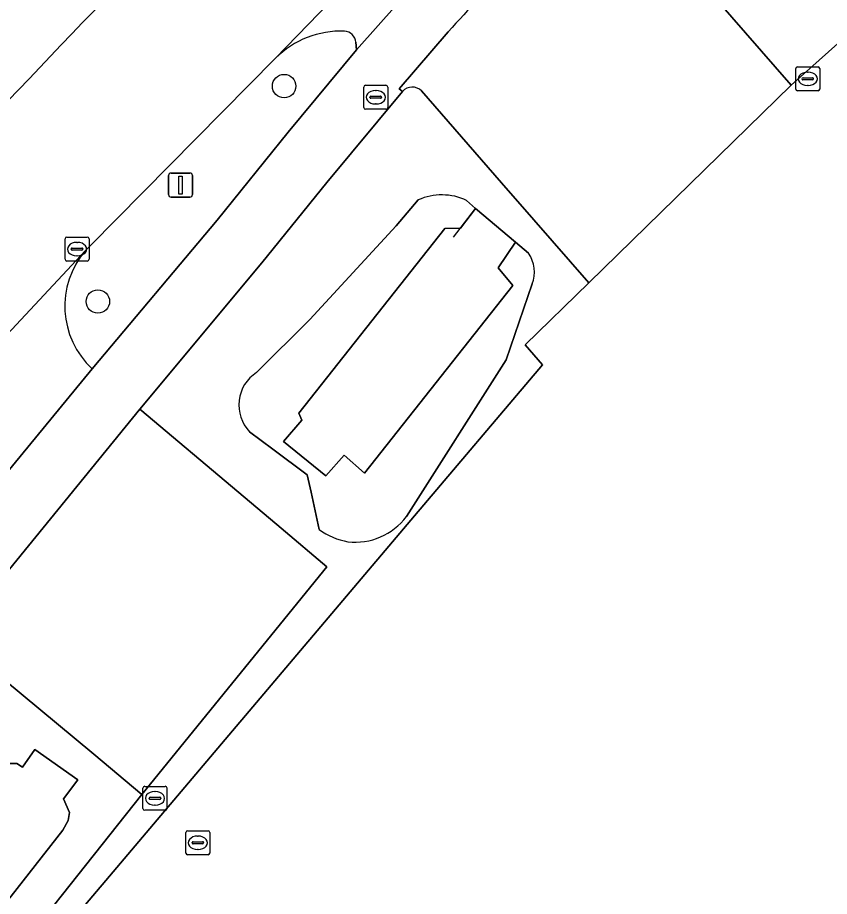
# Model space of a CAD drawing. Extents: x 156141 to 158132, y 385651 to 388333.
# Drawn here: x 156459.32 to 156493.16, y 386789.81 to 386826.46 of the extents above; entities that cross this region are included whole.
import ezdxf

# ---------------------------------------------------------------- set-up
doc = ezdxf.new("R2010")
doc.units = 0
for name, color, linetype in [('IMGEO_Berm_groen', 7, 'Continuous'), ('IMGEO_Boom', 7, 'Continuous'), ('IMGEO_Erf', 7, 'Continuous'), ('IMGEO_Fietspad_gesloten', 7, 'Continuous'), ('IMGEO_Groenvoorziening', 7, 'Continuous'), ('IMGEO_Hek', 7, 'Continuous'), ('IMGEO_Kolk', 7, 'Continuous'), ('IMGEO_Lichtmast', 7, 'Continuous'), ('IMGEO_Loofbos', 7, 'Continuous'), ('IMGEO_Muur', 7, 'Continuous'), ('IMGEO_Oever', 7, 'Continuous'), ('IMGEO_Rijbaan_lokaal_gesloten', 7, 'Continuous'), ('IMGEO_Rijbaan_lokaal_open', 7, 'Continuous'), ('IMGEO_Rioolput', 7, 'Continuous'), ('IMGEO_Waterloop', 7, 'Continuous')]:
    doc.layers.add(name, color=color, linetype=linetype)

msp = doc.modelspace()

# ---------------------------------------------------------------- linework, layer by layer
at = {"layer": 'IMGEO_Berm_groen'}
for points in [[(156473.453, 386825.124), (156473.42, 386825.436)], [(156462.43, 386811.812), (156467.635, 386818.01), (156470.602, 386821.679), (156473.453, 386825.124)], [(156470.076, 386824.776), (156462.338, 386816.952), (156462.242, 386816.85), (156462.151, 386816.752)]]:
    msp.add_lwpolyline(points, dxfattribs=at)
for centre, radius, start, end in [((157069.291, 386214.847), 865.567, 132.95264, 135.361886), ((156881.446, 386423.628), 581.395, 134.512068, 136.552486), ((156472.803, 386822.028), 3.872, 87.9153, 134.7823), ((156472.923, 386825.399), 0.498, 4.2043, 87.6299), ((156888.482, 386407.172), 597.863, 135.871216, 137.714527), ((156464.846, 386814.426), 3.56, 139.2112, 227.2538)]:
    msp.add_arc(centre, radius, start, end, dxfattribs=at)
at = {"layer": 'IMGEO_Boom'}
for centre in [(156470.429, 386823.606), (156462.663, 386814.624)]:
    msp.add_circle(centre, 0.489, dxfattribs=at)
at = {"layer": 'IMGEO_Erf'}
msp.add_lwpolyline([(156500, 386831.198), (156491.571, 386823.646), (156483.135, 386815.4), (156480.476, 386812.823), (156481.195, 386811.984), (156475.715, 386805.498), (156458.53, 386785.226), (156416.672, 386732.53), (156478.507, 386695.242), (156485.278, 386691.159), (156502.213, 386680.947), (156502.302, 386681.122), (156504.13, 386680.019), (156508.422, 386677.43), (156596.799, 386624.114)], dxfattribs=at)
at = {"layer": 'IMGEO_Fietspad_gesloten'}
for points in [[(156475.932, 386827.932), (156473.453, 386825.124), (156470.602, 386821.679), (156467.635, 386818.01), (156462.43, 386811.812), (156454.622, 386802.315), (156430.32, 386772.58), (156429.362, 386771.408), (156422.682, 386763.234), (156411.829, 386750), (156406.936, 386744.054), (156403.709, 386740.043), (156403.516, 386739.803), (156400.371, 386735.978), (156396.753, 386731.194)], [(156449.641, 386792.109), (156456.645, 386800.618), (156464.414, 386810.132), (156469.501, 386816.236), (156472.211, 386819.58), (156475.369, 386823.383), (156475.23, 386823.495), (156477.271, 386825.871)]]:
    msp.add_lwpolyline(points, dxfattribs=at)
for centre, radius, start, end in [((157123.713, 386159.175), 945.974, 132.985141, 135.281185), ((157069.291, 386214.847), 865.567, 132.95264, 135.361886), ((156539.223, 386770.338), 83.198, 132.84474, 138.12742)]:
    msp.add_arc(centre, radius, start, end, dxfattribs=at)
at = {"layer": 'IMGEO_Groenvoorziening'}
for points in [[(156484.3, 386831.993), (156487.086, 386828.795), (156488.423, 386827.259), (156491.571, 386823.646), (156500, 386831.198), (156500.596, 386831.732), (156507.066, 386837.556), (156510.785, 386840.87), (156506.198, 386846.177)], [(156414.663, 386734.058), (156416.672, 386732.53), (156458.53, 386785.226), (156475.715, 386805.498), (156481.195, 386811.984), (156480.476, 386812.823), (156483.135, 386815.4), (156480.843, 386818.032), (156479.498, 386819.575), (156476.162, 386823.405)], [(156475.369, 386823.383), (156472.211, 386819.58), (156469.501, 386816.236), (156464.414, 386810.132), (156468.537, 386806.653), (156470.301, 386805.164), (156472.211, 386803.552), (156464.5, 386794.069), (156429.538, 386750), (156419.667, 386737.539), (156417.394, 386734.978)], [(156469.277, 386811.664), (156471.504, 386813.87), (156475.095, 386817.784), (156476.018, 386818.861)], [(156478.036, 386818.841), (156478.413, 386818.5), (156480.078, 386817.101), (156480.624, 386816.635)], [(156480.775, 386815.355), (156479.683, 386812.185), (156475.527, 386805.653)], [(156471.891, 386805.115), (156471.551, 386806.671), (156471.393, 386807.395), (156469.965, 386808.459), (156468.985, 386809.19)]]:
    msp.add_lwpolyline(points, dxfattribs=at)
for centre, radius, start, end in [((156475.776, 386823.017), 0.548, 45.176, 138.0023), ((156477.005, 386816.636), 2.434, 64.9405, 113.9238), ((156479.451, 386815.848), 1.413, 339.5887, 33.8674), ((156470.16, 386810.306), 1.62, 123.0312, 223.5062), ((156473.396, 386807.249), 2.662, 263.3233, 323.1646), ((156473.596, 386807.455), 2.895, 233.9306, 259.8805)]:
    msp.add_arc(centre, radius, start, end, dxfattribs=at)
at = {"layer": 'IMGEO_Hek'}
for points in [[(156481.195, 386811.984), (156475.715, 386805.498)], [(156475.715, 386805.498), (156458.53, 386785.226), (156416.672, 386732.53)]]:
    msp.add_lwpolyline(points, dxfattribs=at)
at = {"layer": 'IMGEO_Kolk'}
for p, q in [((156491.761, 386823.484), (156491.761, 386824.336)), ((156491.836, 386824.41), (156492.688, 386824.41)), ((156492.249, 386824.19), (156492.274, 386824.19)), ((156492.762, 386824.336), (156492.762, 386823.484)), ((156492.02, 386823.904), (156492.02, 386823.916)), ((156492.458, 386823.867), (156492.06, 386823.867)), ((156492.063, 386823.953), (156492.461, 386823.953)), ((156492.504, 386823.916), (156492.504, 386823.904)), ((156492.688, 386823.41), (156491.836, 386823.41)), ((156492.272, 386823.63), (156492.247, 386823.63)), ((156461.295, 386816.383), (156461.295, 386817.235)), ((156461.37, 386817.309), (156462.222, 386817.309)), ((156462.296, 386817.235), (156462.296, 386816.383)), ((156461.554, 386816.803), (156461.554, 386816.815)), ((156461.597, 386816.852), (156461.995, 386816.852)), ((156461.783, 386817.089), (156461.808, 386817.089)), ((156462.038, 386816.815), (156462.038, 386816.803)), ((156461.992, 386816.766), (156461.594, 386816.766)), ((156461.806, 386816.529), (156461.781, 386816.529)), ((156462.222, 386816.309), (156461.37, 386816.309)), ((156464.545, 386793.478), (156464.545, 386794.33)), ((156464.62, 386794.404), (156465.472, 386794.404)), ((156465.033, 386794.184), (156465.058, 386794.184)), ((156465.546, 386794.33), (156465.546, 386793.478)), ((156464.804, 386793.898), (156464.804, 386793.91)), ((156465.242, 386793.861), (156464.844, 386793.861)), ((156464.847, 386793.947), (156465.245, 386793.947)), ((156465.288, 386793.91), (156465.288, 386793.898)), ((156465.472, 386793.404), (156464.62, 386793.404)), ((156465.056, 386793.624), (156465.031, 386793.624))]:
    msp.add_line(p, q, dxfattribs=at)
for points in [[(156491.761, 386823.484), (156491.761, 386824.336)], [(156491.836, 386824.41), (156492.688, 386824.41)], [(156492.762, 386824.336), (156492.762, 386823.484)], [(156492.688, 386823.41), (156491.836, 386823.41)], [(156461.295, 386816.383), (156461.295, 386817.235)], [(156461.37, 386817.309), (156462.222, 386817.309)], [(156462.296, 386817.235), (156462.296, 386816.383)], [(156462.222, 386816.309), (156461.37, 386816.309)], [(156464.545, 386793.478), (156464.545, 386794.33)], [(156464.62, 386794.404), (156465.472, 386794.404)], [(156465.546, 386794.33), (156465.546, 386793.478)], [(156465.472, 386793.404), (156464.62, 386793.404)]]:
    msp.add_lwpolyline(points, dxfattribs=at)
for centre, radius, start, end in [((156491.838, 386824.334), 0.0765, 91.552, 178.448), ((156491.838, 386824.334), 0.0765, 91.552, 178.448), ((156492.686, 386824.334), 0.0765, 1.552, 88.448), ((156492.686, 386824.334), 0.0765, 1.552, 88.448), ((156492.06, 386823.913), 0.0403, 85.8775, 175.7526), ((156492.057, 386823.903), 0.0366, 178.938, 274.7102), ((156492.461, 386823.91), 0.043, 264.8664, 352.4533), ((156492.465, 386823.915), 0.0386, 1.7309, 96.639), ((156491.838, 386823.486), 0.0765, 181.552, 268.448), ((156491.838, 386823.486), 0.0765, 181.552, 268.448), ((156492.686, 386823.486), 0.0765, 271.552, 358.448), ((156492.686, 386823.486), 0.0765, 271.552, 358.448), ((156461.372, 386817.233), 0.0765, 91.552, 178.448), ((156461.372, 386817.233), 0.0765, 91.552, 178.448), ((156462.22, 386817.233), 0.0765, 1.552, 88.448), ((156462.22, 386817.233), 0.0765, 1.552, 88.448), ((156461.594, 386816.812), 0.0403, 85.8775, 175.7526), ((156461.591, 386816.802), 0.0366, 178.938, 274.7102), ((156461.995, 386816.809), 0.043, 264.8664, 352.4533), ((156461.999, 386816.814), 0.0386, 1.7309, 96.639), ((156461.372, 386816.385), 0.0765, 181.552, 268.448), ((156461.372, 386816.385), 0.0765, 181.552, 268.448), ((156462.22, 386816.385), 0.0765, 271.552, 358.448), ((156462.22, 386816.385), 0.0765, 271.552, 358.448), ((156464.622, 386794.328), 0.0765, 91.552, 178.448), ((156464.622, 386794.328), 0.0765, 91.552, 178.448), ((156465.47, 386794.328), 0.0765, 1.552, 88.448), ((156465.47, 386794.328), 0.0765, 1.552, 88.448), ((156464.844, 386793.907), 0.0403, 85.8775, 175.7526), ((156464.841, 386793.897), 0.0366, 178.938, 274.7102), ((156465.245, 386793.904), 0.043, 264.8664, 352.4533), ((156465.249, 386793.909), 0.0386, 1.7309, 96.639), ((156464.622, 386793.48), 0.0765, 181.552, 268.448), ((156464.622, 386793.48), 0.0765, 181.552, 268.448), ((156465.47, 386793.48), 0.0765, 271.552, 358.448), ((156465.47, 386793.48), 0.0765, 271.552, 358.448)]:
    msp.add_arc(centre, radius, start, end, dxfattribs=at)
for centre, major_axis, ratio, start_param, end_param in [((156492.248, 386823.91), (-0.387, 0.002), 0.722429, 4.712389, 7.853982), ((156492.273, 386823.91), (-0.39, 0.002), 0.717154, 1.570796, 4.712389), ((156461.782, 386816.809), (-0.387, 0.002), 0.722429, 4.712389, 7.853982), ((156461.807, 386816.809), (-0.39, 0.002), 0.717154, 1.570796, 4.712389), ((156465.032, 386793.904), (-0.387, 0.002), 0.722429, 4.712389, 7.853982), ((156465.057, 386793.904), (-0.39, 0.002), 0.717154, 1.570796, 4.712389)]:
    msp.add_ellipse(centre, major_axis=major_axis, ratio=ratio, start_param=start_param, end_param=end_param, dxfattribs=at)
at = {"layer": 'IMGEO_Lichtmast'}
for p, q in [((156465.614, 386819.08), (156465.614, 386819.88)), ((156465.614, 386819.88), (156465.614, 386819.08)), ((156465.714, 386819.98), (156466.504, 386819.98)), ((156466.504, 386819.98), (156465.714, 386819.98)), ((156466.604, 386819.88), (156466.604, 386819.08)), ((156466.604, 386819.08), (156466.604, 386819.88)), ((156466.504, 386818.98), (156465.714, 386818.98)), ((156465.714, 386818.98), (156466.504, 386818.98))]:
    msp.add_line(p, q, dxfattribs=at)
msp.add_lwpolyline([(156466.034, 386819.855), (156466.184, 386819.855), (156466.184, 386819.105), (156466.034, 386819.105), (156466.034, 386819.855)], dxfattribs=at)
for centre, start, end in [((156465.714, 386819.88), 90, 180), ((156465.714, 386819.88), 90, 180), ((156466.504, 386819.88), 0, 90), ((156466.504, 386819.88), 360, 90), ((156465.714, 386819.08), 180, 270), ((156465.714, 386819.08), 180, 270), ((156466.504, 386819.08), 270, 0), ((156466.504, 386819.08), 270, 0)]:
    msp.add_arc(centre, 0.1, start, end, dxfattribs=at)
at = {"layer": 'IMGEO_Loofbos'}
msp.add_arc((157123.713, 386159.175), 945.974, 132.985141, 135.281185, dxfattribs=at)
at = {"layer": 'IMGEO_Muur'}
for points in [[(156477.488, 386817.3), (156478.413, 386818.5), (156480.078, 386817.101), (156479.356, 386816.029)], [(156472.928, 386808.21), (156472.172, 386807.36), (156470.403, 386808.789), (156471.172, 386809.674)], [(156461.232, 386793.881), (156461.828, 386794.677), (156460.036, 386795.947), (156459.523, 386795.206)]]:
    msp.add_lwpolyline(points, dxfattribs=at)
at = {"layer": 'IMGEO_Oever'}
for points in [[(156476.018, 386818.861), (156475.095, 386817.784), (156471.504, 386813.87), (156469.277, 386811.664)], [(156470.403, 386808.789), (156471.172, 386809.674), (156471.043, 386809.972), (156477.123, 386817.664), (156477.779, 386817.677), (156478.413, 386818.5), (156478.036, 386818.841)], [(156480.624, 386816.635), (156480.078, 386817.101), (156479.356, 386816.029), (156479.971, 386815.289), (156473.776, 386807.459), (156472.928, 386808.21), (156472.172, 386807.36), (156470.403, 386808.789)], [(156475.527, 386805.653), (156479.683, 386812.185), (156480.775, 386815.355)], [(156468.985, 386809.19), (156469.965, 386808.459), (156471.393, 386807.395), (156471.551, 386806.671), (156471.891, 386805.115)], [(156464.5, 386794.069), (156462.491, 386795.741), (156460.934, 386797.037), (156458.809, 386798.806), (156418.817, 386750), (156413.097, 386742.97), (156410.971, 386740.449)], [(156413.565, 386739.83), (156455.821, 386792.249), (156457.955, 386794.724), (156458.401, 386795.051), (156458.937, 386795.35), (156459.283, 386795.353), (156459.523, 386795.206), (156460.036, 386795.947), (156461.828, 386794.677), (156461.232, 386793.881), (156461.482, 386793.318), (156461.43, 386792.973), (156461.205, 386792.581), (156458.388, 386788.986), (156417.061, 386737.428)], [(156417.394, 386734.978), (156419.667, 386737.539), (156429.538, 386750), (156464.5, 386794.069)]]:
    msp.add_lwpolyline(points, dxfattribs=at)
for centre, radius, start, end in [((156477.005, 386816.636), 2.434, 64.9405, 113.9238), ((156479.451, 386815.848), 1.413, 339.5887, 33.8674), ((156470.16, 386810.306), 1.62, 123.0312, 223.5062), ((156473.396, 386807.249), 2.662, 263.3233, 323.1646), ((156473.596, 386807.455), 2.895, 233.9306, 259.8805)]:
    msp.add_arc(centre, radius, start, end, dxfattribs=at)
at = {"layer": 'IMGEO_Rijbaan_lokaal_gesloten'}
msp.add_lwpolyline([(156399.984, 386757.836), (156397.978, 386755.226), (156403.399, 386751.392), (156406.223, 386754.955), (156409.194, 386758.403), (156419.506, 386769.953), (156420.204, 386770.727), (156425.65, 386776.766), (156448.688, 386802.316), (156462.151, 386816.752), (156462.242, 386816.85), (156462.338, 386816.952), (156470.076, 386824.776), (156477.801, 386832.749), (156483.548, 386838.213), (156492.502, 386846.939)], dxfattribs=at)
for centre, radius, start, end in [((156881.446, 386423.628), 581.395, 134.512068, 136.552486), ((156888.482, 386407.172), 597.863, 135.871216, 137.714527)]:
    msp.add_arc(centre, radius, start, end, dxfattribs=at)
at = {"layer": 'IMGEO_Rijbaan_lokaal_open'}
for points in [[(156483.028, 386837.623), (156483.548, 386838.213), (156477.801, 386832.749), (156470.076, 386824.776)], [(156473.42, 386825.436), (156473.453, 386825.124), (156475.932, 386827.932), (156476.444, 386828.486), (156476.793, 386828.86), (156480.507, 386832.5), (156482.97, 386834.92)], [(156476.162, 386823.405), (156479.498, 386819.575), (156480.843, 386818.032), (156483.135, 386815.4), (156491.571, 386823.646), (156488.423, 386827.259), (156487.086, 386828.795), (156484.3, 386831.993)], [(156477.271, 386825.871), (156475.23, 386823.495), (156475.369, 386823.383)], [(156462.151, 386816.752), (156448.688, 386802.316)], [(156454.622, 386802.315), (156462.43, 386811.812)]]:
    msp.add_lwpolyline(points, dxfattribs=at)
msp.add_lwpolyline([(156472.211, 386803.552), (156470.301, 386805.164), (156468.537, 386806.653), (156464.414, 386810.132), (156456.645, 386800.618), (156458.809, 386798.806), (156460.934, 386797.037), (156462.491, 386795.741), (156464.5, 386794.069)], close=True, dxfattribs=at)
for centre, radius, start, end in [((156539.223, 386770.338), 83.198, 132.84474, 138.12742), ((156472.803, 386822.028), 3.872, 87.9153, 134.7823), ((156472.923, 386825.399), 0.498, 4.2043, 87.6299), ((156475.776, 386823.017), 0.548, 45.176, 138.0023), ((156464.846, 386814.426), 3.56, 139.2112, 227.2538)]:
    msp.add_arc(centre, radius, start, end, dxfattribs=at)
at = {"layer": 'IMGEO_Rioolput'}
for p, q in [((156473.749, 386822.715), (156473.749, 386823.567)), ((156473.824, 386823.641), (156474.676, 386823.641)), ((156474.237, 386823.421), (156474.262, 386823.421)), ((156474.75, 386823.567), (156474.75, 386822.715)), ((156474.008, 386823.135), (156474.008, 386823.147)), ((156474.446, 386823.098), (156474.048, 386823.098)), ((156474.051, 386823.184), (156474.449, 386823.184)), ((156474.492, 386823.147), (156474.492, 386823.135)), ((156474.26, 386822.861), (156474.235, 386822.861)), ((156474.676, 386822.641), (156473.824, 386822.641)), ((156466.332, 386791.624), (156466.332, 386792.476)), ((156466.407, 386792.55), (156467.259, 386792.55)), ((156466.82, 386792.33), (156466.845, 386792.33)), ((156467.333, 386792.476), (156467.333, 386791.624)), ((156466.591, 386792.044), (156466.591, 386792.056)), ((156467.029, 386792.007), (156466.631, 386792.007)), ((156466.634, 386792.093), (156467.032, 386792.093)), ((156467.075, 386792.056), (156467.075, 386792.044)), ((156467.259, 386791.55), (156466.407, 386791.55)), ((156466.843, 386791.77), (156466.818, 386791.77))]:
    msp.add_line(p, q, dxfattribs=at)
for points in [[(156473.749, 386822.715), (156473.749, 386823.567)], [(156473.824, 386823.641), (156474.676, 386823.641)], [(156474.75, 386823.567), (156474.75, 386822.715)], [(156474.676, 386822.641), (156473.824, 386822.641)], [(156466.332, 386791.624), (156466.332, 386792.476)], [(156466.407, 386792.55), (156467.259, 386792.55)], [(156467.333, 386792.476), (156467.333, 386791.624)], [(156467.259, 386791.55), (156466.407, 386791.55)]]:
    msp.add_lwpolyline(points, dxfattribs=at)
for centre, radius, start, end in [((156473.826, 386823.565), 0.0765, 91.552, 178.448), ((156473.826, 386823.565), 0.0765, 91.552, 178.448), ((156474.674, 386823.565), 0.0765, 1.552, 88.448), ((156474.674, 386823.565), 0.0765, 1.552, 88.448), ((156474.048, 386823.144), 0.0403, 85.8775, 175.7526), ((156474.045, 386823.134), 0.0366, 178.938, 274.7102), ((156474.449, 386823.141), 0.043, 264.8664, 352.4533), ((156474.453, 386823.146), 0.0386, 1.7309, 96.639), ((156473.826, 386822.717), 0.0765, 181.552, 268.448), ((156473.826, 386822.717), 0.0765, 181.552, 268.448), ((156474.674, 386822.717), 0.0765, 271.552, 358.448), ((156474.674, 386822.717), 0.0765, 271.552, 358.448), ((156466.409, 386792.474), 0.0765, 91.552, 178.448), ((156466.409, 386792.474), 0.0765, 91.552, 178.448), ((156467.257, 386792.474), 0.0765, 1.552, 88.448), ((156467.257, 386792.474), 0.0765, 1.552, 88.448), ((156466.631, 386792.053), 0.0403, 85.8775, 175.7526), ((156466.628, 386792.043), 0.0366, 178.938, 274.7102), ((156467.032, 386792.05), 0.043, 264.8664, 352.4533), ((156467.036, 386792.055), 0.0386, 1.7309, 96.639), ((156466.409, 386791.626), 0.0765, 181.552, 268.448), ((156466.409, 386791.626), 0.0765, 181.552, 268.448), ((156467.257, 386791.626), 0.0765, 271.552, 358.448), ((156467.257, 386791.626), 0.0765, 271.552, 358.448)]:
    msp.add_arc(centre, radius, start, end, dxfattribs=at)
for centre, major_axis, ratio, start_param, end_param in [((156474.236, 386823.141), (-0.387, 0.002), 0.722429, 4.712389, 7.853982), ((156474.261, 386823.141), (-0.39, 0.002), 0.717154, 1.570796, 4.712389), ((156466.819, 386792.05), (-0.387, 0.002), 0.722429, 4.712389, 7.853982), ((156466.844, 386792.05), (-0.39, 0.002), 0.717154, 1.570796, 4.712389)]:
    msp.add_ellipse(centre, major_axis=major_axis, ratio=ratio, start_param=start_param, end_param=end_param, dxfattribs=at)
at = {"layer": 'IMGEO_Waterloop'}
msp.add_lwpolyline([(156479.971, 386815.289), (156479.356, 386816.029), (156480.078, 386817.101), (156478.413, 386818.5), (156477.779, 386817.677), (156477.123, 386817.664), (156471.043, 386809.972), (156471.172, 386809.674), (156470.403, 386808.789), (156472.172, 386807.36), (156472.928, 386808.21), (156473.776, 386807.459)], close=True, dxfattribs=at)
msp.add_lwpolyline([(156458.388, 386788.986), (156461.205, 386792.581), (156461.43, 386792.973), (156461.482, 386793.318), (156461.232, 386793.881), (156461.828, 386794.677), (156460.036, 386795.947), (156459.523, 386795.206), (156459.283, 386795.353), (156458.937, 386795.35), (156458.401, 386795.051), (156457.955, 386794.724), (156455.821, 386792.249), (156413.565, 386739.83)], dxfattribs=at)

doc.saveas('drawing.dxf')
